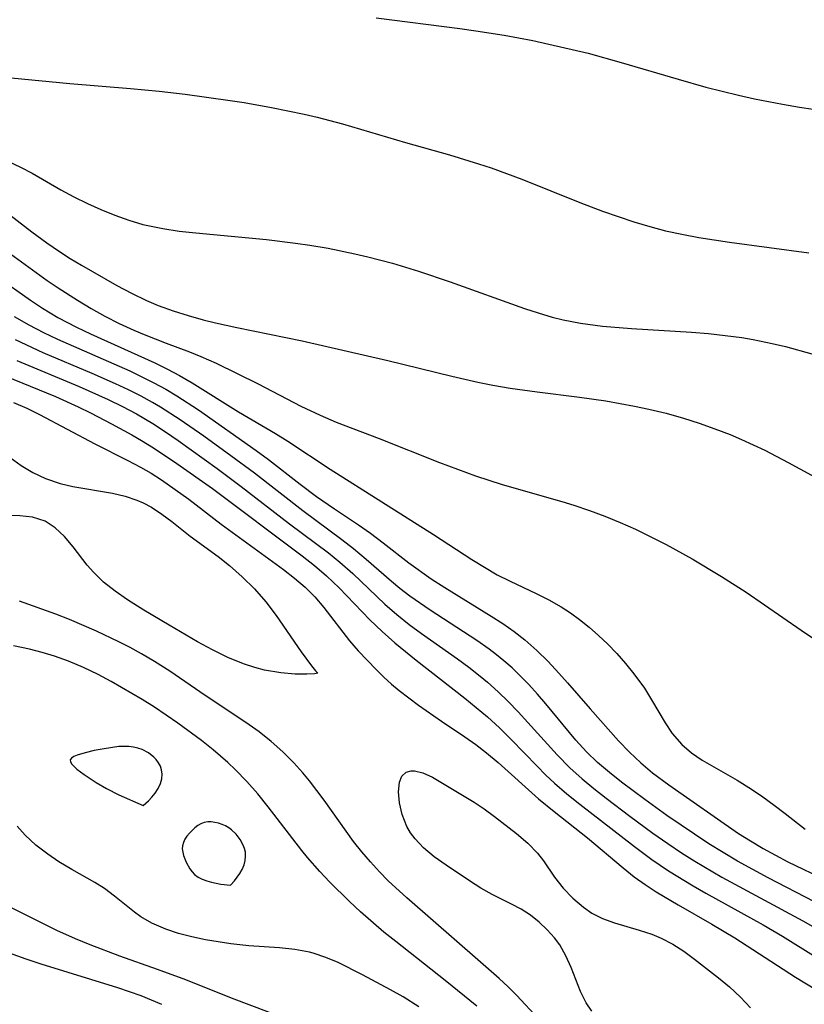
# Model space of a CAD drawing. Header units: metres. Extents: x 1073367 to 1082519, y 1569854 to 1574957.
# Tile 600 of 656: x 1078984 to 1079074, y 1573485 to 1573598. Entities that reach past the tile are written whole.
import ezdxf

# ---------------------------------------------------------------- set-up
doc = ezdxf.new("R2010")
doc.units = ezdxf.units.M
doc.layers.add('CGG_CurvaNivelLidar_v1', color=253, linetype='Continuous', lineweight=30)

msp = doc.modelspace()

# ---------------------------------------------------------------- linework, layer by layer
at = {"layer": 'CGG_CurvaNivelLidar_v1'}
for p, q in [((1079025.1946, 1573598.3972, 74.5), (1079034.7852, 1573597.1955, 74.5)), ((1079034.7852, 1573597.1955, 74.5), (1079036.6291, 1573596.9374, 74.5)), ((1079036.6291, 1573596.9374, 74.5), (1079039.8818, 1573596.4201, 74.5)), ((1079039.8818, 1573596.4201, 74.5), (1079043.1536, 1573595.8004, 74.5)), ((1079043.1536, 1573595.8004, 74.5), (1079045.0109, 1573595.4095, 74.5)), ((1079045.0109, 1573595.4095, 74.5), (1079049.5227, 1573594.3469, 74.5)), ((1079049.5227, 1573594.3469, 74.5), (1079053.2999, 1573593.3132, 74.5)), ((1079053.2999, 1573593.3132, 74.5), (1079059.8119, 1573591.3691, 74.5)), ((1078983.3751, 1573591.5339, 74), (1078990.0864, 1573590.8767, 74)), ((1079059.8119, 1573591.3691, 74.5), (1079062.9745, 1573590.4814, 74.5)), ((1078990.0864, 1573590.8767, 74), (1078997.0374, 1573590.3118, 74)), ((1078997.0374, 1573590.3118, 74), (1079000.3369, 1573589.9891, 74)), ((1079062.9745, 1573590.4814, 74.5), (1079066.723, 1573589.5408, 74.5)), ((1079000.3369, 1573589.9891, 74), (1079003.313, 1573589.649, 74)), ((1079003.313, 1573589.649, 74), (1079008.4839, 1573588.9554, 74)), ((1079066.723, 1573589.5408, 74.5), (1079068.5695, 1573589.136, 74.5)), ((1079068.5695, 1573589.136, 74.5), (1079071.7692, 1573588.5232, 74.5)), ((1079008.4839, 1573588.9554, 74), (1079010.0553, 1573588.7067, 74)), ((1079010.0553, 1573588.7067, 74), (1079013.1879, 1573588.1502, 74)), ((1079013.1879, 1573588.1502, 74), (1079016.9327, 1573587.3759, 74)), ((1079071.7692, 1573588.5232, 74.5), (1079073.7352, 1573588.1865, 74.5)), ((1079073.7352, 1573588.1865, 74.5), (1079080.3725, 1573587.1709, 74.5)), ((1079016.9327, 1573587.3759, 74), (1079018.4392, 1573587.0225, 74)), ((1079018.4392, 1573587.0225, 74), (1079021.3449, 1573586.2608, 74)), ((1079021.3449, 1573586.2608, 74), (1079028.5756, 1573584.1416, 74)), ((1079028.5756, 1573584.1416, 74), (1079033.6014, 1573582.7108, 74)), ((1079033.6014, 1573582.7108, 74), (1079036.9371, 1573581.694, 74)), ((1078983.045, 1573581.9301, 73.5), (1078984.4232, 1573581.2967, 73.5)), ((1078984.4232, 1573581.2967, 73.5), (1078985.7636, 1573580.6034, 73.5)), ((1079036.9371, 1573581.694, 74), (1079038.4006, 1573581.2009, 74)), ((1078985.7636, 1573580.6034, 73.5), (1078989.0482, 1573578.6905, 73.5)), ((1079038.4006, 1573581.2009, 74), (1079041.8961, 1573579.9116, 74)), ((1079041.8961, 1573579.9116, 74), (1079048.5416, 1573577.2603, 74)), ((1078989.0482, 1573578.6905, 73.5), (1078990.5546, 1573577.8885, 73.5)), ((1078990.5546, 1573577.8885, 73.5), (1078992.0996, 1573577.1391, 73.5)), ((1078992.0996, 1573577.1391, 73.5), (1078993.6521, 1573576.4427, 73.5)), ((1079048.5416, 1573577.2603, 74), (1079051.1437, 1573576.2651, 74)), ((1078983.1922, 1573575.8244, 73), (1078985.722, 1573573.8829, 73)), ((1078993.6521, 1573576.4427, 73.5), (1078995.2302, 1573575.7985, 73.5)), ((1078995.2302, 1573575.7985, 73.5), (1078996.8349, 1573575.223, 73.5)), ((1079051.1437, 1573576.2651, 74), (1079052.9346, 1573575.6287, 74)), ((1079052.9346, 1573575.6287, 74), (1079054.7379, 1573575.0352, 74)), ((1078996.8349, 1573575.223, 73.5), (1078998.469, 1573574.7372, 73.5)), ((1078998.469, 1573574.7372, 73.5), (1079000.7455, 1573574.2488, 73.5)), ((1079054.7379, 1573575.0352, 74), (1079056.555, 1573574.4927, 74)), ((1079056.555, 1573574.4927, 74), (1079058.3881, 1573574.0128, 74)), ((1078985.722, 1573573.8829, 73), (1078987.4495, 1573572.6028, 73)), ((1079000.7455, 1573574.2488, 73.5), (1079002.6251, 1573573.9685, 73.5)), ((1079002.6251, 1573573.9685, 73.5), (1079004.5258, 1573573.7543, 73.5)), ((1079004.5258, 1573573.7543, 73.5), (1079012.6295, 1573572.998, 73.5)), ((1079058.3881, 1573574.0128, 74), (1079060.4182, 1573573.5702, 74)), ((1079060.4182, 1573573.5702, 74), (1079062.1724, 1573573.2473, 74)), ((1078981.9674, 1573572.2891, 72.5), (1078987.493, 1573568.3155, 72.5)), ((1078987.4495, 1573572.6028, 73), (1078988.8848, 1573571.6125, 73)), ((1079012.6295, 1573572.998, 73.5), (1079015.9519, 1573572.5956, 73.5)), ((1079015.9519, 1573572.5956, 73.5), (1079017.6075, 1573572.3528, 73.5)), ((1079017.6075, 1573572.3528, 73.5), (1079019.6956, 1573571.9924, 73.5)), ((1079062.1724, 1573573.2473, 74), (1079065.7062, 1573572.7019, 74)), ((1079065.7062, 1573572.7019, 74), (1079074.8164, 1573571.4672, 74)), ((1078988.8848, 1573571.6125, 73), (1078990.1402, 1573570.8113, 73)), ((1079019.6956, 1573571.9924, 73.5), (1079022.7456, 1573571.3635, 73.5)), ((1079022.7456, 1573571.3635, 73.5), (1079024.2621, 1573571.0096, 73.5)), ((1078979.8871, 1573570.0718, 72), (1078985.5707, 1573566.0569, 72)), ((1078990.1402, 1573570.8113, 73), (1078991.4166, 1573570.0447, 73)), ((1078991.4166, 1573570.0447, 73), (1078995.4822, 1573567.7415, 73)), ((1079024.2621, 1573571.0096, 73.5), (1079027.0907, 1573570.2752, 73.5)), ((1079027.0907, 1573570.2752, 73.5), (1079030.0639, 1573569.3834, 73.5)), ((1079030.0639, 1573569.3834, 73.5), (1079033.6812, 1573568.1564, 73.5)), ((1078987.493, 1573568.3155, 72.5), (1078988.7488, 1573567.4586, 72.5)), ((1078995.4822, 1573567.7415, 73), (1078997.1643, 1573566.8356, 73)), ((1079033.6812, 1573568.1564, 73.5), (1079042.196, 1573565.0993, 73.5)), ((1078988.7488, 1573567.4586, 72.5), (1078990.9719, 1573566.0374, 72.5)), ((1078997.1643, 1573566.8356, 73), (1078998.8813, 1573566.0067, 73)), ((1078985.5707, 1573566.0569, 72), (1078986.9491, 1573565.1474, 72)), ((1078990.9719, 1573566.0374, 72.5), (1078992.5208, 1573565.0945, 72.5)), ((1078998.8813, 1573566.0067, 73), (1079000.231, 1573565.4479, 73)), ((1079000.231, 1573565.4479, 73), (1079001.9206, 1573564.8369, 73)), ((1078986.9491, 1573565.1474, 72), (1078988.7264, 1573564.0751, 72)), ((1078992.5208, 1573565.0945, 72.5), (1078994.0949, 1573564.2026, 72.5)), ((1079001.9206, 1573564.8369, 73), (1079003.6408, 1573564.2936, 73)), ((1079003.6408, 1573564.2936, 73), (1079005.385, 1573563.8116, 73)), ((1079042.196, 1573565.0993, 73.5), (1079043.7868, 1573564.5797, 73.5)), ((1079043.7868, 1573564.5797, 73.5), (1079045.3885, 1573564.111, 73.5)), ((1078983.7154, 1573564.16, 71.5), (1078985.3784, 1573563.2143, 71.5)), ((1078985.3784, 1573563.2143, 71.5), (1078987.078, 1573562.332, 71.5)), ((1078988.7264, 1573564.0751, 72), (1078990.8503, 1573562.9553, 72)), ((1078994.0949, 1573564.2026, 72.5), (1078995.7354, 1573563.3736, 72.5)), ((1078995.7354, 1573563.3736, 72.5), (1078997.4093, 1573562.6126, 72.5)), ((1079005.385, 1573563.8116, 73), (1079006.784, 1573563.4683, 73)), ((1079006.784, 1573563.4683, 73), (1079009.2232, 1573562.9223, 73)), ((1079045.3885, 1573564.111, 73.5), (1079046.6433, 1573563.7942, 73.5)), ((1079046.6433, 1573563.7942, 73.5), (1079048.634, 1573563.3927, 73.5)), ((1079048.634, 1573563.3927, 73.5), (1079051.1595, 1573563.0546, 73.5)), ((1078987.078, 1573562.332, 71.5), (1078988.6754, 1573561.5667, 71.5)), ((1078990.8503, 1573562.9553, 72), (1078992.4598, 1573562.1857, 72)), ((1078992.4598, 1573562.1857, 72), (1078999.8466, 1573558.8535, 72)), ((1078997.4093, 1573562.6126, 72.5), (1078998.5978, 1573562.1107, 72.5)), ((1078998.5978, 1573562.1107, 72.5), (1079001.1309, 1573561.1195, 72.5)), ((1079009.2232, 1573562.9223, 73), (1079016.73, 1573561.39, 73)), ((1079051.1595, 1573563.0546, 73.5), (1079054.4574, 1573562.7964, 73.5)), ((1079054.4574, 1573562.7964, 73.5), (1079061.3433, 1573562.3779, 73.5)), ((1079061.3433, 1573562.3779, 73.5), (1079063.2818, 1573562.2165, 73.5)), ((1079063.2818, 1573562.2165, 73.5), (1079065.2149, 1573562.0152, 73.5)), ((1078987.0424, 1573560.0257, 71), (1078983.872, 1573561.4918, 71)), ((1078988.6754, 1573561.5667, 71.5), (1078996.9546, 1573557.9299, 71.5)), ((1079001.1309, 1573561.1195, 72.5), (1079003.7949, 1573560.1262, 72.5)), ((1079016.73, 1573561.39, 73), (1079026.557, 1573559.1374, 73)), ((1079065.2149, 1573562.0152, 73.5), (1079067.1392, 1573561.7576, 73.5)), ((1079067.1392, 1573561.7576, 73.5), (1079068.422, 1573561.5442, 73.5)), ((1079068.422, 1573561.5442, 73.5), (1079070.6147, 1573561.097, 73.5)), ((1079070.6147, 1573561.097, 73.5), (1079072.1302, 1573560.7365, 73.5)), ((1078992.6433, 1573557.6376, 71), (1078987.0424, 1573560.0257, 71)), ((1079003.7949, 1573560.1262, 72.5), (1079005.11, 1573559.598, 72.5)), ((1079072.1302, 1573560.7365, 73.5), (1079075.1365, 1573559.9036, 73.5)), ((1078983.9915, 1573559.1423, 70.5), (1078991.1479, 1573556.1314, 70.5)), ((1078999.8466, 1573558.8535, 72), (1079001.2741, 1573558.1514, 72)), ((1079005.11, 1573559.598, 72.5), (1079006.8495, 1573558.8166, 72.5)), ((1079006.8495, 1573558.8166, 72.5), (1079011.67, 1573556.4575, 72.5)), ((1079026.557, 1573559.1374, 73), (1079033.8874, 1573557.3449, 73)), ((1078981.1084, 1573558.007, 70), (1078988.4382, 1573554.9852, 70)), ((1078995.3103, 1573556.4612, 71), (1078992.6433, 1573557.6376, 71)), ((1078996.9546, 1573557.9299, 71.5), (1078999.7343, 1573556.5809, 71.5)), ((1079001.2741, 1573558.1514, 72), (1079002.6758, 1573557.4067, 72)), ((1078996.7957, 1573555.7635, 71), (1078995.3103, 1573556.4612, 71)), ((1078999.7343, 1573556.5809, 71.5), (1079001.1089, 1573555.8314, 71.5)), ((1079002.6758, 1573557.4067, 72), (1079004.1183, 1573556.5673, 72)), ((1079004.1183, 1573556.5673, 72), (1079009.4135, 1573553.2586, 72)), ((1079011.67, 1573556.4575, 72.5), (1079016.5853, 1573553.8936, 72.5)), ((1079033.8874, 1573557.3449, 73), (1079036.8687, 1573556.6603, 73)), ((1079036.8687, 1573556.6603, 73), (1079038.5872, 1573556.3112, 73)), ((1078991.1479, 1573556.1314, 70.5), (1078994.4882, 1573554.6467, 70.5)), ((1078998.2588, 1573555.0284, 71), (1078996.7957, 1573555.7635, 71)), ((1079001.1089, 1573555.8314, 71.5), (1079002.3655, 1573555.0777, 71.5)), ((1079038.5872, 1573556.3112, 73), (1079040.558, 1573555.9692, 73)), ((1079040.558, 1573555.9692, 73), (1079043.6494, 1573555.5441, 73)), ((1079043.6494, 1573555.5441, 73), (1079048.5103, 1573554.9425, 73)), ((1078983.6323, 1573554.3332, 69.5), (1078985.1387, 1573553.652, 69.5)), ((1078988.4382, 1573554.9852, 70), (1078991.0264, 1573553.8301, 70)), ((1078994.4882, 1573554.6467, 70.5), (1078996.1271, 1573553.8498, 70.5)), ((1078999.5704, 1573554.3122, 71), (1078998.2588, 1573555.0284, 71)), ((1079000.4741, 1573553.7782, 71), (1078999.5704, 1573554.3122, 71)), ((1079002.3655, 1573555.0777, 71.5), (1079004.8176, 1573553.463, 71.5)), ((1079048.5103, 1573554.9425, 73), (1079051.549, 1573554.4981, 73)), ((1079051.549, 1573554.4981, 73), (1079054.82, 1573553.9106, 73)), ((1078985.1387, 1573553.652, 69.5), (1078986.6171, 1573552.9301, 69.5)), ((1078991.0264, 1573553.8301, 70), (1078992.4622, 1573553.1338, 70)), ((1078992.4622, 1573553.1338, 70), (1078994.8651, 1573551.8651, 70)), ((1078996.1271, 1573553.8498, 70.5), (1078997.7344, 1573552.9979, 70.5)), ((1078997.7344, 1573552.9979, 70.5), (1078999.585, 1573551.902, 70.5)), ((1079002.7354, 1573552.3234, 71), (1079000.4741, 1573553.7782, 71)), ((1079004.8176, 1573553.463, 71.5), (1079011.4523, 1573548.8239, 71.5)), ((1079009.4135, 1573553.2586, 72), (1079013.6687, 1573550.76, 72)), ((1079016.5853, 1573553.8936, 72.5), (1079018.7795, 1573552.8472, 72.5)), ((1079054.82, 1573553.9106, 73), (1079056.4439, 1573553.5668, 73)), ((1079056.4439, 1573553.5668, 73), (1079058.4308, 1573553.0842, 73)), ((1079058.4308, 1573553.0842, 73), (1079060.4374, 1573552.5162, 73)), ((1078986.6171, 1573552.9301, 69.5), (1078992.9563, 1573549.5732, 69.5)), ((1078994.8651, 1573551.8651, 70), (1078997.1767, 1573550.5914, 70)), ((1078999.585, 1573551.902, 70.5), (1079001.0557, 1573550.9506, 70.5)), ((1079005.4354, 1573550.4509, 71), (1079002.7354, 1573552.3234, 71)), ((1079018.7795, 1573552.8472, 72.5), (1079020.6027, 1573552.0689, 72.5)), ((1079020.6027, 1573552.0689, 72.5), (1079025.5422, 1573550.1966, 72.5)), ((1079060.4374, 1573552.5162, 73), (1079062.2364, 1573551.9424, 73)), ((1079062.2364, 1573551.9424, 73), (1079064.0177, 1573551.3152, 73)), ((1079001.0557, 1573550.9506, 70.5), (1079002.5054, 1573549.9618, 70.5)), ((1079013.6687, 1573550.76, 72), (1079015.0628, 1573549.8979, 72)), ((1079064.0177, 1573551.3152, 73), (1079065.7791, 1573550.6327, 73)), ((1078997.1767, 1573550.5914, 70), (1078998.2909, 1573549.9545, 70)), ((1078998.2909, 1573549.9545, 70), (1078999.6679, 1573549.1146, 70)), ((1079002.5054, 1573549.9618, 70.5), (1079006.9893, 1573546.7381, 70.5)), ((1079008.5467, 1573548.2207, 71), (1079005.4354, 1573550.4509, 71)), ((1079015.0628, 1573549.8979, 72), (1079019.9365, 1573546.6596, 72)), ((1079025.5422, 1573550.1966, 72.5), (1079032.4478, 1573547.4425, 72.5)), ((1079065.7791, 1573550.6327, 73), (1079067.0868, 1573550.0813, 73)), ((1079067.0868, 1573550.0813, 73), (1079069.744, 1573548.8416, 73)), ((1078992.9563, 1573549.5732, 69.5), (1078996.7442, 1573547.6747, 69.5)), ((1078999.6679, 1573549.1146, 70), (1079002.3706, 1573547.3293, 70)), ((1079011.4523, 1573548.8239, 71.5), (1079012.8511, 1573547.7952, 71.5)), ((1079069.744, 1573548.8416, 73), (1079072.4379, 1573547.4549, 73)), ((1078983.2449, 1573548.0291, 69), (1078984.491, 1573547.0999, 69)), ((1078996.7442, 1573547.6747, 69.5), (1078998.1764, 1573546.9121, 69.5)), ((1079011.2609, 1573546.2137, 71), (1079008.5467, 1573548.2207, 71)), ((1079012.8511, 1573547.7952, 71.5), (1079016.5069, 1573544.9394, 71.5)), ((1079032.4478, 1573547.4425, 72.5), (1079036.5955, 1573545.8901, 72.5)), ((1079072.4379, 1573547.4549, 73), (1079077.1427, 1573544.8676, 73)), ((1078984.491, 1573547.0999, 69), (1078985.8429, 1573546.2932, 69)), ((1078985.8429, 1573546.2932, 69), (1078987.279, 1573545.6142, 69)), ((1078998.1764, 1573546.9121, 69.5), (1078999.3939, 1573546.1988, 69.5)), ((1079002.3706, 1573547.3293, 70), (1079006.4259, 1573544.4592, 70)), ((1079006.9893, 1573546.7381, 70.5), (1079009.7168, 1573544.6971, 70.5)), ((1079016.7791, 1573541.888, 71), (1079011.2609, 1573546.2137, 71)), ((1079019.9365, 1573546.6596, 72), (1079031.7682, 1573539.1999, 72)), ((1078987.279, 1573545.6142, 69), (1078988.9613, 1573545.0237, 69)), ((1078999.3939, 1573546.1988, 69.5), (1079000.5869, 1573545.4426, 69.5)), ((1079000.5869, 1573545.4426, 69.5), (1079002.1714, 1573544.3615, 69.5)), ((1079036.5955, 1573545.8901, 72.5), (1079039.6531, 1573544.9019, 72.5)), ((1078988.9613, 1573545.0237, 69), (1078990.4382, 1573544.6705, 69)), ((1078990.4382, 1573544.6705, 69), (1078994.9633, 1573543.9163, 69)), ((1079002.1714, 1573544.3615, 69.5), (1079003.7137, 1573543.2257, 69.5)), ((1079006.4259, 1573544.4592, 70), (1079016.708, 1573536.7309, 70)), ((1079009.7168, 1573544.6971, 70.5), (1079015.2815, 1573540.401, 70.5)), ((1079016.5069, 1573544.9394, 71.5), (1079018.3573, 1573543.5441, 71.5)), ((1079039.6531, 1573544.9019, 72.5), (1079046.486, 1573542.9824, 72.5)), ((1078994.9633, 1573543.9163, 69), (1078996.4379, 1573543.5719, 69)), ((1078996.4379, 1573543.5719, 69), (1078997.777, 1573543.1169, 69)), ((1078997.777, 1573543.1169, 69), (1078998.4946, 1573542.8002, 69)), ((1079003.7137, 1573543.2257, 69.5), (1079007.4175, 1573540.369, 69.5)), ((1079018.3573, 1573543.5441, 71.5), (1079020.4244, 1573542.1127, 71.5)), ((1079046.486, 1573542.9824, 72.5), (1079047.8597, 1573542.5579, 72.5)), ((1078998.4946, 1573542.8002, 69), (1078999.4335, 1573542.3022, 69)), ((1078999.4335, 1573542.3022, 69), (1079000.6302, 1573541.5288, 69)), ((1079021.2716, 1573538.5601, 71), (1079016.7791, 1573541.888, 71)), ((1079020.4244, 1573542.1127, 71.5), (1079023.1846, 1573540.2907, 71.5)), ((1079047.8597, 1573542.5579, 72.5), (1079049.663, 1573541.9406, 72.5)), ((1079049.663, 1573541.9406, 72.5), (1079051.4324, 1573541.2712, 72.5)), ((1078984.3543, 1573541.3409, 69), (1078979.7812, 1573541.412, 69)), ((1078985.8236, 1573541.1662, 69), (1078984.3543, 1573541.3409, 69)), ((1078987.2462, 1573540.7171, 69), (1078985.8236, 1573541.1662, 69)), ((1078988.4206, 1573539.9621, 69), (1078987.2462, 1573540.7171, 69)), ((1079000.6302, 1573541.5288, 69), (1079001.778, 1573540.6716, 69)), ((1079001.778, 1573540.6716, 69), (1079003.8762, 1573538.999, 69)), ((1079051.4324, 1573541.2712, 72.5), (1079053.183, 1573540.5511, 72.5)), ((1078989.4714, 1573538.9558, 69), (1078988.4206, 1573539.9621, 69)), ((1079007.4175, 1573540.369, 69.5), (1079014.5769, 1573535.1851, 69.5)), ((1079015.2815, 1573540.401, 70.5), (1079019.7306, 1573537.0694, 70.5)), ((1079023.1846, 1573540.2907, 71.5), (1079024.536, 1573539.3499, 71.5)), ((1079053.183, 1573540.5511, 72.5), (1079054.9138, 1573539.7815, 72.5)), ((1079054.9138, 1573539.7815, 72.5), (1079056.6994, 1573538.9248, 72.5)), ((1078990.4509, 1573537.7886, 69), (1078989.4714, 1573538.9558, 69)), ((1079003.8762, 1573538.999, 69), (1079007.0815, 1573536.658, 69)), ((1079022.5968, 1573537.525, 71), (1079021.2716, 1573538.5601, 71)), ((1079024.536, 1573539.3499, 71.5), (1079026.0211, 1573538.2254, 71.5)), ((1079031.7682, 1573539.1999, 72), (1079036.1662, 1573536.3294, 72)), ((1079056.6994, 1573538.9248, 72.5), (1079058.4649, 1573538.0235, 72.5)), ((1078992.0719, 1573535.6851, 69), (1078990.4509, 1573537.7886, 69)), ((1079024.0702, 1573536.2995, 71), (1079022.5968, 1573537.525, 71)), ((1079026.0211, 1573538.2254, 71.5), (1079028.9588, 1573535.9208, 71.5)), ((1079058.4649, 1573538.0235, 72.5), (1079061.4427, 1573536.3961, 72.5)), ((1079007.0815, 1573536.658, 69), (1079008.3912, 1573535.6258, 69)), ((1079016.708, 1573536.7309, 70), (1079018.1338, 1573535.6128, 70)), ((1079019.7306, 1573537.0694, 70.5), (1079021.0546, 1573535.9935, 70.5)), ((1079026.9676, 1573533.806, 71), (1079024.0702, 1573536.2995, 71)), ((1079036.1662, 1573536.3294, 72), (1079037.6082, 1573535.4211, 72)), ((1079061.4427, 1573536.3961, 72.5), (1079064.806, 1573534.3843, 72.5)), ((1078992.785, 1573534.8538, 69), (1078992.0719, 1573535.6851, 69)), ((1079008.3912, 1573535.6258, 69), (1079009.8412, 1573534.3486, 69)), ((1079014.5769, 1573535.1851, 69.5), (1079015.8513, 1573534.1957, 69.5)), ((1079018.1338, 1573535.6128, 70), (1079019.4946, 1573534.4592, 70)), ((1079021.0546, 1573535.9935, 70.5), (1079022.5109, 1573534.7064, 70.5)), ((1079028.9588, 1573535.9208, 71.5), (1079031.5201, 1573534.092, 71.5)), ((1079037.6082, 1573535.4211, 72), (1079039.0761, 1573534.5762, 72)), ((1078993.9556, 1573533.7302, 69), (1078992.785, 1573534.8538, 69)), ((1079009.8412, 1573534.3486, 69), (1079011.2413, 1573532.9686, 69)), ((1079015.8513, 1573534.1957, 69.5), (1079017.0592, 1573533.1486, 69.5)), ((1079019.4946, 1573534.4592, 70), (1079020.2437, 1573533.7698, 70)), ((1079022.5109, 1573534.7064, 70.5), (1079026.2115, 1573531.1955, 70.5)), ((1079027.9339, 1573533.0066, 71), (1079026.9676, 1573533.806, 71)), ((1079031.5201, 1573534.092, 71.5), (1079033.0612, 1573533.0945, 71.5)), ((1079039.0761, 1573534.5762, 72), (1079040.5545, 1573533.8256, 72)), ((1079040.5545, 1573533.8256, 72), (1079043.5443, 1573532.4304, 72)), ((1079064.806, 1573534.3843, 72.5), (1079067.6012, 1573532.5701, 72.5)), ((1078995.2657, 1573532.689, 69), (1078993.9556, 1573533.7302, 69)), ((1078996.6775, 1573531.7066, 69), (1078995.2657, 1573532.689, 69)), ((1079011.2413, 1573532.9686, 69), (1079012.5627, 1573531.4736, 69)), ((1079017.0592, 1573533.1486, 69.5), (1079018.1628, 1573532.0298, 69.5)), ((1079020.2437, 1573533.7698, 70), (1079020.9729, 1573533.0603, 70)), ((1079020.9729, 1573533.0603, 70), (1079024.4872, 1573529.4081, 70)), ((1079029.0663, 1573532.1301, 71), (1079027.9339, 1573533.0066, 71)), ((1079033.0612, 1573533.0945, 71.5), (1079038.3746, 1573529.8374, 71.5)), ((1078998.5683, 1573530.5117, 69), (1078996.6775, 1573531.7066, 69)), ((1079018.1628, 1573532.0298, 69.5), (1079019.1982, 1573530.8059, 69.5)), ((1079031.4015, 1573530.5066, 71), (1079029.0663, 1573532.1301, 71)), ((1079043.5443, 1573532.4304, 72), (1079045.0099, 1573531.7027, 72)), ((1079045.0099, 1573531.7027, 72), (1079046.4234, 1573530.8972, 72)), ((1079067.6012, 1573532.5701, 72.5), (1079073.9105, 1573528.2217, 72.5)), ((1078988.4804, 1573530.0364, 69.5), (1078984.3161, 1573531.5366, 69.5)), ((1079001.4618, 1573528.7771, 69), (1078998.5683, 1573530.5117, 69)), ((1079012.5627, 1573531.4736, 69), (1079013.7465, 1573529.9101, 69)), ((1079019.1982, 1573530.8059, 69.5), (1079022.1454, 1573526.9849, 69.5)), ((1079026.2115, 1573531.1955, 70.5), (1079027.5712, 1573530.0058, 70.5)), ((1079036.7603, 1573527.0241, 71), (1079031.4015, 1573530.5066, 71)), ((1079046.4234, 1573530.8972, 72), (1079047.4799, 1573530.1902, 72)), ((1078990.0458, 1573529.4233, 69.5), (1078988.4804, 1573530.0364, 69.5)), ((1078993.1384, 1573528.1021, 69.5), (1078990.0458, 1573529.4233, 69.5)), ((1079013.7465, 1573529.9101, 69), (1079016.5956, 1573525.75, 69)), ((1079024.4872, 1573529.4081, 70), (1079025.8826, 1573528.0655, 70)), ((1079027.5712, 1573530.0058, 70.5), (1079028.9825, 1573528.8725, 70.5)), ((1079038.3746, 1573529.8374, 71.5), (1079039.7055, 1573528.9695, 71.5)), ((1079047.4799, 1573530.1902, 72), (1079048.504, 1573529.4283, 72)), ((1079048.504, 1573529.4283, 72), (1079049.6067, 1573528.547, 72)), ((1079004.7083, 1573526.894, 69), (1079001.4618, 1573528.7771, 69)), ((1079028.9825, 1573528.8725, 70.5), (1079030.3935, 1573527.8266, 70.5)), ((1079039.7055, 1573528.9695, 71.5), (1079041.0027, 1573528.0617, 71.5)), ((1079049.6067, 1573528.547, 72), (1079050.6812, 1573527.6236, 72)), ((1079073.9105, 1573528.2217, 72.5), (1079077.0466, 1573526.1085, 72.5)), ((1078995.6963, 1573526.8906, 69.5), (1078993.1384, 1573528.1021, 69.5)), ((1079025.8826, 1573528.0655, 70), (1079027.3315, 1573526.772, 70)), ((1079030.3935, 1573527.8266, 70.5), (1079034.5071, 1573524.9287, 70.5)), ((1079038.1418, 1573526.0485, 71), (1079036.7603, 1573527.0241, 71)), ((1079041.0027, 1573528.0617, 71.5), (1079042.2517, 1573527.0955, 71.5)), ((1079042.2517, 1573527.0955, 71.5), (1079043.6144, 1573525.8955, 71.5)), ((1079050.6812, 1573527.6236, 72), (1079051.7179, 1573526.6556, 72)), ((1078985.4598, 1573526.0284, 70), (1078983.6409, 1573526.4142, 70)), ((1078986.8984, 1573525.6623, 70), (1078985.4598, 1573526.0284, 70)), ((1078997.0149, 1573526.2163, 69.5), (1078995.6963, 1573526.8906, 69.5)), ((1078998.3132, 1573525.511, 69.5), (1078997.0149, 1573526.2163, 69.5)), ((1079006.423, 1573525.9596, 69), (1079004.7083, 1573526.894, 69)), ((1079008.1999, 1573525.09, 69), (1079006.423, 1573525.9596, 69)), ((1079022.1454, 1573526.9849, 69.5), (1079023.1346, 1573525.8399, 69.5)), ((1079027.3315, 1573526.772, 70), (1079029.7707, 1573524.7772, 70)), ((1079039.0077, 1573525.3947, 71), (1079038.1418, 1573526.0485, 71)), ((1079043.6144, 1573525.8955, 71.5), (1079044.9117, 1573524.6179, 71.5)), ((1079051.7179, 1573526.6556, 72), (1079052.7878, 1573525.5555, 72)), ((1078988.3186, 1573525.2368, 70), (1078986.8984, 1573525.6623, 70)), ((1078989.9297, 1573524.6657, 70), (1078988.3186, 1573525.2368, 70)), ((1078999.796, 1573524.6399, 69.5), (1078998.3132, 1573525.511, 69.5)), ((1079010.0065, 1573524.3487, 69), (1079008.1999, 1573525.09, 69)), ((1079016.5956, 1573525.75, 69), (1079017.799, 1573524.1315, 69)), ((1079023.1346, 1573525.8399, 69.5), (1079025.2214, 1573523.6578, 69.5)), ((1079029.7707, 1573524.7772, 70), (1079035.3606, 1573520.423, 70)), ((1079034.5071, 1573524.9287, 70.5), (1079035.8255, 1573523.9611, 70.5)), ((1079039.8495, 1573524.713, 71), (1079039.0077, 1573525.3947, 71)), ((1079052.7878, 1573525.5555, 72), (1079053.8012, 1573524.4099, 72)), ((1078991.6567, 1573523.9487, 70), (1078989.9297, 1573524.6657, 70)), ((1078993.3423, 1573523.1434, 70), (1078991.6567, 1573523.9487, 70)), ((1079001.5465, 1573523.5034, 69.5), (1078999.796, 1573524.6399, 69.5)), ((1079011.2996, 1573523.9264, 69), (1079010.0065, 1573524.3487, 69)), ((1079012.3895, 1573523.6463, 69), (1079011.2996, 1573523.9264, 69)), ((1079014.2605, 1573523.3195, 69), (1079012.3895, 1573523.6463, 69)), ((1079017.799, 1573524.1315, 69), (1079018.2493, 1573523.5629, 69)), ((1079025.2214, 1573523.6578, 69.5), (1079026.0708, 1573522.8249, 69.5)), ((1079035.8255, 1573523.9611, 70.5), (1079037.1141, 1573522.957, 70.5)), ((1079040.7835, 1573523.8879, 71), (1079039.8495, 1573524.713, 71)), ((1079041.6844, 1573523.0246, 71), (1079040.7835, 1573523.8879, 71)), ((1079044.9117, 1573524.6179, 71.5), (1079046.1605, 1573523.2856, 71.5)), ((1079053.8012, 1573524.4099, 72), (1079054.7558, 1573523.228, 72)), ((1078994.8416, 1573522.3409, 70), (1078993.3423, 1573523.1434, 70)), ((1079005.5812, 1573520.7323, 69.5), (1079001.5465, 1573523.5034, 69.5)), ((1079015.9107, 1573523.176, 69), (1079014.2605, 1573523.3195, 69)), ((1079017.2355, 1573523.1587, 69), (1079015.9107, 1573523.176, 69)), ((1079018.1314, 1573523.214, 69), (1079017.2355, 1573523.1587, 69)), ((1079018.5, 1573523.3047, 69), (1079018.1314, 1573523.214, 69)), ((1079018.2493, 1573523.5629, 69), (1079018.5, 1573523.3047, 69)), ((1079026.0708, 1573522.8249, 69.5), (1079026.9473, 1573522.0245, 69.5)), ((1079037.1141, 1573522.957, 70.5), (1079037.9668, 1573522.2461, 70.5)), ((1079042.71, 1573521.9689, 71), (1079041.6844, 1573523.0246, 71)), ((1079046.1605, 1573523.2856, 71.5), (1079047.1398, 1573522.1856, 71.5)), ((1079054.7558, 1573523.228, 72), (1079055.9572, 1573521.5524, 72)), ((1078998.3932, 1573520.2831, 70), (1078994.8416, 1573522.3409, 70)), ((1079026.9473, 1573522.0245, 69.5), (1079027.8375, 1573521.2915, 69.5)), ((1079037.9668, 1573522.2461, 70.5), (1079039.1778, 1573521.1574, 70.5)), ((1079043.7019, 1573520.8786, 71), (1079042.71, 1573521.9689, 71)), ((1079047.1398, 1573522.1856, 71.5), (1079049.7199, 1573519.2028, 71.5)), ((1079055.9572, 1573521.5524, 72), (1079056.7758, 1573520.2302, 72)), ((1078999.7748, 1573519.4048, 70), (1078998.3932, 1573520.2831, 70)), ((1079010.2571, 1573517.6207, 69.5), (1079005.5812, 1573520.7323, 69.5)), ((1079027.8375, 1573521.2915, 69.5), (1079030.05, 1573519.6351, 69.5)), ((1079035.3606, 1573520.423, 70), (1079036.6736, 1573519.3689, 70)), ((1079039.1778, 1573521.1574, 70.5), (1079040.3472, 1573520.0219, 70.5)), ((1079044.6631, 1573519.7603, 71), (1079043.7019, 1573520.8786, 71)), ((1079002.4841, 1573517.544, 70), (1078999.7748, 1573519.4048, 70)), ((1079030.05, 1573519.6351, 69.5), (1079032.7106, 1573517.7748, 69.5)), ((1079036.6736, 1573519.3689, 70), (1079037.9576, 1573518.2853, 70)), ((1079040.3472, 1573520.0219, 70.5), (1079041.482, 1573518.8497, 70.5)), ((1079048.0963, 1573515.5886, 71), (1079044.6631, 1573519.7603, 71)), ((1079049.7199, 1573519.2028, 71.5), (1079052.9703, 1573515.5345, 71.5)), ((1079056.7758, 1573520.2302, 72), (1079058.3147, 1573517.61, 72)), ((1079037.9576, 1573518.2853, 70), (1079039.3406, 1573517.0167, 70)), ((1079041.482, 1573518.8497, 70.5), (1079042.5874, 1573517.6493, 70.5)), ((1079005.193, 1573515.551, 70), (1079002.4841, 1573517.544, 70)), ((1079011.7775, 1573516.5526, 69.5), (1079010.2571, 1573517.6207, 69.5)), ((1079032.7106, 1573517.7748, 69.5), (1079035.3696, 1573515.9895, 69.5)), ((1079039.3406, 1573517.0167, 70), (1079040.6745, 1573515.6967, 70)), ((1079042.5874, 1573517.6493, 70.5), (1079045.9408, 1573513.9071, 70.5)), ((1079058.3147, 1573517.61, 72), (1079059.1363, 1573516.3881, 72)), ((1079013.1656, 1573515.4525, 69.5), (1079011.7775, 1573516.5526, 69.5)), ((1079035.3696, 1573515.9895, 69.5), (1079036.6278, 1573515.1023, 69.5)), ((1079059.1363, 1573516.3881, 72), (1079060.2462, 1573515.0968, 72)), ((1078994.0089, 1573514.6288, 70.5), (1078992.8901, 1573514.4076, 70.5)), ((1078995.7161, 1573514.8641, 70.5), (1078994.0089, 1573514.6288, 70.5)), ((1078996.2802, 1573514.8929, 70.5), (1078995.7161, 1573514.8641, 70.5)), ((1078996.8367, 1573514.8791, 70.5), (1078996.2802, 1573514.8929, 70.5)), ((1078997.3667, 1573514.813, 70.5), (1078996.8367, 1573514.8791, 70.5)), ((1078997.8811, 1573514.6945, 70.5), (1078997.3667, 1573514.813, 70.5)), ((1078998.3735, 1573514.5229, 70.5), (1078997.8811, 1573514.6945, 70.5)), ((1079006.5085, 1573514.5086, 70), (1079005.193, 1573515.551, 70)), ((1079014.489, 1573514.2711, 69.5), (1079013.1656, 1573515.4525, 69.5)), ((1079036.6278, 1573515.1023, 69.5), (1079037.8541, 1573514.1722, 69.5)), ((1079040.6745, 1573515.6967, 70), (1079043.6429, 1573512.6115, 70)), ((1079049.3107, 1573514.2713, 71), (1079048.0963, 1573515.5886, 71)), ((1079052.9703, 1573515.5345, 71.5), (1079054.2289, 1573514.2159, 71.5)), ((1079060.2462, 1573515.0968, 72), (1079061.3566, 1573514.1585, 72)), ((1078990.2735, 1573513.5403, 70.5), (1078990.1347, 1573513.338, 70.5)), ((1078990.5449, 1573513.7174, 70.5), (1078990.2735, 1573513.5403, 70.5)), ((1078990.9123, 1573513.8763, 70.5), (1078990.5449, 1573513.7174, 70.5)), ((1078991.8324, 1573514.1578, 70.5), (1078990.9123, 1573513.8763, 70.5)), ((1078992.8901, 1573514.4076, 70.5), (1078991.8324, 1573514.1578, 70.5)), ((1078999.0962, 1573514.1403, 70.5), (1078998.3735, 1573514.5229, 70.5)), ((1078999.7247, 1573513.6546, 70.5), (1078999.0962, 1573514.1403, 70.5)), ((1078999.9947, 1573513.3725, 70.5), (1078999.7247, 1573513.6546, 70.5)), ((1079008.2114, 1573513.0308, 70), (1079006.5085, 1573514.5086, 70)), ((1079015.745, 1573513.0137, 69.5), (1079014.489, 1573514.2711, 69.5)), ((1079037.8541, 1573514.1722, 69.5), (1079039.195, 1573513.0524, 69.5)), ((1079045.9408, 1573513.9071, 70.5), (1079047.4084, 1573512.4334, 70.5)), ((1079050.5906, 1573513.0524, 71), (1079049.3107, 1573514.2713, 71)), ((1079054.2289, 1573514.2159, 71.5), (1079055.5293, 1573513.013, 71.5)), ((1079061.3566, 1573514.1585, 72), (1079062.5858, 1573513.3318, 72)), ((1078990.1347, 1573513.338, 70.5), (1078990.1588, 1573513.106, 70.5)), ((1078990.1588, 1573513.106, 70.5), (1078990.3172, 1573512.8486, 70.5)), ((1078990.3172, 1573512.8486, 70.5), (1078990.5752, 1573512.5727, 70.5)), ((1078990.5752, 1573512.5727, 70.5), (1078990.9063, 1573512.2836, 70.5)), ((1079000.256, 1573513.0173, 70.5), (1078999.9947, 1573513.3725, 70.5)), ((1079000.4682, 1573512.6327, 70.5), (1079000.256, 1573513.0173, 70.5)), ((1079000.6116, 1573512.1898, 70.5), (1079000.4682, 1573512.6327, 70.5)), ((1079009.0581, 1573512.2187, 70), (1079008.2114, 1573513.0308, 70)), ((1079016.7846, 1573511.8545, 69.5), (1079015.745, 1573513.0137, 69.5)), ((1079039.195, 1573513.0524, 69.5), (1079043.8048, 1573508.8983, 69.5)), ((1079043.6429, 1573512.6115, 70), (1079044.6271, 1573511.6355, 70)), ((1079047.4084, 1573512.4334, 70.5), (1079048.8207, 1573511.1687, 70.5)), ((1079051.9391, 1573511.8986, 71), (1079050.5906, 1573513.0524, 71)), ((1079055.5293, 1573513.013, 71.5), (1079056.8959, 1573511.8756, 71.5)), ((1079062.5858, 1573513.3318, 72), (1079066.6036, 1573511.0311, 72)), ((1078990.9063, 1573512.2836, 70.5), (1078991.7128, 1573511.6813, 70.5)), ((1078991.7128, 1573511.6813, 70.5), (1078993.1162, 1573510.7582, 70.5)), ((1079000.6692, 1573511.6915, 70.5), (1079000.6116, 1573512.1898, 70.5)), ((1079000.6321, 1573511.1631, 70.5), (1079000.6692, 1573511.6915, 70.5)), ((1079010.3702, 1573510.8541, 70), (1079009.0581, 1573512.2187, 70)), ((1079017.5513, 1573510.9278, 69.5), (1079016.7846, 1573511.8545, 69.5)), ((1079027.8837, 1573510.7834, 69), (1079028.1583, 1573511.4709, 69)), ((1079028.1583, 1573511.4709, 69), (1079028.6303, 1573511.9242, 69)), ((1079028.6303, 1573511.9242, 69), (1079029.2114, 1573512.0938, 69)), ((1079029.2114, 1573512.0938, 69), (1079029.5977, 1573512.0932, 69)), ((1079029.5977, 1573512.0932, 69), (1079030.5398, 1573511.8767, 69)), ((1079030.5398, 1573511.8767, 69), (1079031.6527, 1573511.366, 69)), ((1079031.6527, 1573511.366, 69), (1079036.4217, 1573508.4819, 69)), ((1079044.6271, 1573511.6355, 70), (1079045.6392, 1573510.6896, 70)), ((1079053.3358, 1573510.7893, 71), (1079051.9391, 1573511.8986, 71)), ((1079056.8959, 1573511.8756, 71.5), (1079058.7358, 1573510.4776, 71.5)), ((1078993.1162, 1573510.7582, 70.5), (1078994.3038, 1573510.0717, 70.5)), ((1079000.2251, 1573510.0618, 70.5), (1079000.4929, 1573510.6293, 70.5)), ((1079000.4929, 1573510.6293, 70.5), (1079000.6321, 1573511.1631, 70.5)), ((1079011.6262, 1573509.4357, 70), (1079010.3702, 1573510.8541, 70)), ((1079019.2289, 1573508.7324, 69.5), (1079017.5513, 1573510.9278, 69.5)), ((1079027.7628, 1573509.6916, 69), (1079027.8837, 1573510.7834, 69)), ((1079045.6392, 1573510.6896, 70), (1079047.0768, 1573509.4562, 70)), ((1079048.8207, 1573511.1687, 70.5), (1079050.1705, 1573510.0508, 70.5)), ((1079056.01, 1573508.7852, 71), (1079053.3358, 1573510.7893, 71)), ((1079058.7358, 1573510.4776, 71.5), (1079066.755, 1573504.9196, 71.5)), ((1079066.6036, 1573511.0311, 72), (1079068.2359, 1573509.9931, 72)), ((1078994.3038, 1573510.0717, 70.5), (1078995.7132, 1573509.3551, 70.5)), ((1078995.7132, 1573509.3551, 70.5), (1078998.5, 1573508.1274, 70.5)), ((1078999.1181, 1573508.6683, 70.5), (1078999.4921, 1573509.0635, 70.5)), ((1078999.4921, 1573509.0635, 70.5), (1078999.876, 1573509.534, 70.5)), ((1078999.876, 1573509.534, 70.5), (1079000.2251, 1573510.0618, 70.5)), ((1079012.833, 1573507.9759, 70), (1079011.6262, 1573509.4357, 70)), ((1079027.858, 1573508.4265, 69), (1079027.7628, 1573509.6916, 69)), ((1079047.0768, 1573509.4562, 70), (1079048.5587, 1573508.2695, 70)), ((1079050.1705, 1573510.0508, 70.5), (1079051.5515, 1573508.9613, 70.5)), ((1079068.2359, 1573509.9931, 72), (1079069.5464, 1573509.0993, 72)), ((1079069.5464, 1573509.0993, 72), (1079070.8378, 1573508.1686, 72)), ((1078998.5, 1573508.1274, 70.5), (1078999.1181, 1573508.6683, 70.5)), ((1079016.6898, 1573502.9472, 70), (1079012.833, 1573507.9759, 70)), ((1079022.6133, 1573503.9947, 69.5), (1079019.2289, 1573508.7324, 69.5)), ((1079028.1705, 1573507.077, 69), (1079027.858, 1573508.4265, 69)), ((1079036.4217, 1573508.4819, 69), (1079037.5745, 1573507.7296, 69)), ((1079043.8048, 1573508.8983, 69.5), (1079045.6045, 1573507.4321, 69.5)), ((1079048.5587, 1573508.2695, 70), (1079054.8172, 1573503.42, 70)), ((1079051.5515, 1573508.9613, 70.5), (1079054.2692, 1573506.892, 70.5)), ((1079058.5401, 1573506.9822, 71), (1079056.01, 1573508.7852, 71)), ((1079070.8378, 1573508.1686, 72), (1079072.0999, 1573507.2031, 72)), ((1079028.7209, 1573505.7234, 69), (1079028.1705, 1573507.077, 69)), ((1079037.5745, 1573507.7296, 69), (1079038.7704, 1573506.8602, 69)), ((1079038.7704, 1573506.8602, 69), (1079041.3053, 1573504.8955, 69)), ((1079045.6045, 1573507.4321, 69.5), (1079049.4442, 1573504.4168, 69.5)), ((1079054.2692, 1573506.892, 70.5), (1079056.9353, 1573504.9321, 70.5)), ((1079063.3386, 1573503.7373, 71), (1079058.5401, 1573506.9822, 71)), ((1079072.0999, 1573507.2031, 72), (1079074.363, 1573505.39, 72)), ((1078984.9533, 1573504.7303, 70.5), (1078984.0526, 1573505.7582, 70.5)), ((1079004.7522, 1573505.8173, 70.5), (1079004.409, 1573505.5583, 70.5)), ((1079005.1143, 1573506.0285, 70.5), (1079004.7522, 1573505.8173, 70.5)), ((1079005.4968, 1573506.1741, 70.5), (1079005.1143, 1573506.0285, 70.5)), ((1079005.8914, 1573506.2384, 70.5), (1079005.4968, 1573506.1741, 70.5)), ((1079006.3004, 1573506.2368, 70.5), (1079005.8914, 1573506.2384, 70.5)), ((1079006.7169, 1573506.1831, 70.5), (1079006.3004, 1573506.2368, 70.5)), ((1079007.1346, 1573506.0863, 70.5), (1079006.7169, 1573506.1831, 70.5)), ((1079007.547, 1573505.9506, 70.5), (1079007.1346, 1573506.0863, 70.5)), ((1079007.9471, 1573505.7767, 70.5), (1079007.547, 1573505.9506, 70.5)), ((1079008.3267, 1573505.5608, 70.5), (1079007.9471, 1573505.7767, 70.5)), ((1079029.154, 1573504.9802, 69), (1079028.7209, 1573505.7234, 69)), ((1078986.2017, 1573503.5754, 70.5), (1078984.9533, 1573504.7303, 70.5)), ((1079003.5149, 1573504.6064, 70.5), (1079003.2829, 1573504.2523, 70.5)), ((1079003.7857, 1573504.9451, 70.5), (1079003.5149, 1573504.6064, 70.5)), ((1079004.409, 1573505.5583, 70.5), (1079003.7857, 1573504.9451, 70.5)), ((1079008.6248, 1573505.3427, 70.5), (1079008.3267, 1573505.5608, 70.5)), ((1079009.1608, 1573504.826, 70.5), (1079008.6248, 1573505.3427, 70.5)), ((1079009.6144, 1573504.2257, 70.5), (1079009.1608, 1573504.826, 70.5)), ((1079029.6592, 1573504.2949, 69), (1079029.154, 1573504.9802, 69)), ((1079041.3053, 1573504.8955, 69), (1079042.5887, 1573503.8111, 69)), ((1079056.9353, 1573504.9321, 70.5), (1079058.6206, 1573503.7535, 70.5)), ((1079066.755, 1573504.9196, 71.5), (1079068.0947, 1573504.0467, 71.5)), ((1078987.5746, 1573502.524, 70.5), (1078986.2017, 1573503.5754, 70.5)), ((1079002.9972, 1573503.504, 70.5), (1079002.9785, 1573503.1329, 70.5)), ((1079003.1038, 1573503.8847, 70.5), (1079002.9972, 1573503.504, 70.5)), ((1079003.2829, 1573504.2523, 70.5), (1079003.1038, 1573503.8847, 70.5)), ((1079009.9691, 1573503.5624, 70.5), (1079009.6144, 1573504.2257, 70.5)), ((1079010.1121, 1573503.1777, 70.5), (1079009.9691, 1573503.5624, 70.5)), ((1079023.55, 1573502.7995, 69.5), (1079022.6133, 1573503.9947, 69.5)), ((1079030.619, 1573503.2773, 69), (1079029.6592, 1573504.2949, 69)), ((1079042.5887, 1573503.8111, 69), (1079043.7122, 1573502.6574, 69)), ((1079049.4442, 1573504.4168, 69.5), (1079053.4993, 1573500.9674, 69.5)), ((1079054.8172, 1573503.42, 70), (1079056.8042, 1573501.9223, 70)), ((1079058.6206, 1573503.7535, 70.5), (1079060.2096, 1573502.6997, 70.5)), ((1079064.9625, 1573502.7105, 71), (1079063.3386, 1573503.7373, 71)), ((1079068.0947, 1573504.0467, 71.5), (1079069.5481, 1573503.1828, 71.5)), ((1078988.8414, 1573501.6682, 70.5), (1078987.5746, 1573502.524, 70.5)), ((1079002.9785, 1573503.1329, 70.5), (1079003.0269, 1573502.7535, 70.5)), ((1079003.0269, 1573502.7535, 70.5), (1079003.1266, 1573502.3696, 70.5)), ((1079003.1266, 1573502.3696, 70.5), (1079003.4365, 1573501.6035, 70.5)), ((1079010.2102, 1573502.7695, 70.5), (1079010.1121, 1573503.1777, 70.5)), ((1079010.1954, 1573501.815, 70.5), (1079010.2404, 1573502.3084, 70.5)), ((1079010.2404, 1573502.3084, 70.5), (1079010.2102, 1573502.7695, 70.5)), ((1079017.3126, 1573502.1733, 70), (1079016.6898, 1573502.9472, 70)), ((1079024.5351, 1573501.6405, 69.5), (1079023.55, 1573502.7995, 69.5)), ((1079031.8607, 1573502.2356, 69), (1079030.619, 1573503.2773, 69)), ((1079033.2147, 1573501.2606, 69), (1079031.8607, 1573502.2356, 69)), ((1079043.7122, 1573502.6574, 69), (1079044.3934, 1573501.7588, 69)), ((1079060.2096, 1573502.6997, 70.5), (1079061.7266, 1573501.7409, 70.5)), ((1079066.6179, 1573501.728, 71), (1079064.9625, 1573502.7105, 71)), ((1079069.5481, 1573503.1828, 71.5), (1079070.9655, 1573502.4114, 71.5)), ((1079070.9655, 1573502.4114, 71.5), (1079072.4065, 1573501.6749, 71.5)), ((1078990.3298, 1573500.764, 70.5), (1078988.8414, 1573501.6682, 70.5)), ((1079003.4365, 1573501.6035, 70.5), (1079003.8536, 1573500.8674, 70.5)), ((1079009.8498, 1573500.792, 70.5), (1079010.0697, 1573501.3131, 70.5)), ((1079010.0697, 1573501.3131, 70.5), (1079010.1954, 1573501.815, 70.5)), ((1079018.7527, 1573500.5394, 70), (1079017.3126, 1573502.1733, 70)), ((1079025.5653, 1573500.5182, 69.5), (1079024.5351, 1573501.6405, 69.5)), ((1079035.9033, 1573499.4638, 69), (1079033.2147, 1573501.2606, 69)), ((1079044.3934, 1573501.7588, 69), (1079045.6529, 1573499.8864, 69)), ((1079056.8042, 1573501.9223, 70), (1079058.7048, 1573500.6411, 70)), ((1079061.7266, 1573501.7409, 70.5), (1079064.8169, 1573499.9104, 70.5)), ((1079070.131, 1573499.8174, 71), (1079066.6179, 1573501.728, 71)), ((1079072.4065, 1573501.6749, 71.5), (1079080.9725, 1573497.5217, 71.5)), ((1078992.9647, 1573499.2729, 70.5), (1078990.3298, 1573500.764, 70.5)), ((1079003.8536, 1573500.8674, 70.5), (1079004.0981, 1573500.525, 70.5)), ((1079004.0981, 1573500.525, 70.5), (1079004.3945, 1573500.2038, 70.5)), ((1079004.3945, 1573500.2038, 70.5), (1079004.7858, 1573499.9105, 70.5)), ((1079008.976, 1573499.497, 70.5), (1079009.5709, 1573500.304, 70.5)), ((1079009.5709, 1573500.304, 70.5), (1079009.8498, 1573500.792, 70.5)), ((1079019.8479, 1573499.3728, 70), (1079018.7527, 1573500.5394, 70)), ((1079026.5812, 1573499.4885, 69.5), (1079025.5653, 1573500.5182, 69.5)), ((1079053.4993, 1573500.9674, 69.5), (1079054.791, 1573499.9373, 69.5)), ((1079054.791, 1573499.9373, 69.5), (1079056.03, 1573499.0535, 69.5)), ((1079058.7048, 1573500.6411, 70), (1079061.5551, 1573498.8998, 70)), ((1078994.0567, 1573498.5896, 70.5), (1078992.9647, 1573499.2729, 70.5)), ((1079004.7858, 1573499.9105, 70.5), (1079005.2587, 1573499.6671, 70.5)), ((1079005.2587, 1573499.6671, 70.5), (1079005.7875, 1573499.4715, 70.5)), ((1079005.7875, 1573499.4715, 70.5), (1079006.3411, 1573499.3175, 70.5)), ((1079006.3411, 1573499.3175, 70.5), (1079007.4019, 1573499.112, 70.5)), ((1079007.4019, 1573499.112, 70.5), (1079008.5, 1573498.98, 70.5)), ((1079008.5, 1573498.98, 70.5), (1079008.976, 1573499.497, 70.5)), ((1079022.1305, 1573497.0986, 70), (1079019.8479, 1573499.3728, 70)), ((1079028.7027, 1573497.5132, 69.5), (1079026.5812, 1573499.4885, 69.5)), ((1079037.1897, 1573498.6458, 69), (1079035.9033, 1573499.4638, 69)), ((1079045.6529, 1573499.8864, 69), (1079046.6326, 1573498.644, 69)), ((1079056.03, 1573499.0535, 69.5), (1079057.3113, 1573498.2194, 69.5)), ((1079061.5551, 1573498.8998, 70), (1079063.0112, 1573498.0664, 70)), ((1079064.8169, 1573499.9104, 70.5), (1079074.1002, 1573494.8763, 70.5)), ((1079075.4476, 1573497.0644, 71), (1079070.131, 1573499.8174, 71)), ((1078995.212, 1573497.7239, 70.5), (1078994.0567, 1573498.5896, 70.5)), ((1078997.481, 1573495.8894, 70.5), (1078995.212, 1573497.7239, 70.5)), ((1079038.4871, 1573497.9015, 69), (1079037.1897, 1573498.6458, 69)), ((1079040.7264, 1573496.8018, 69), (1079038.4871, 1573497.9015, 69)), ((1079046.6326, 1573498.644, 69), (1079047.7393, 1573497.4822, 69)), ((1079057.3113, 1573498.2194, 69.5), (1079059.8032, 1573496.7185, 69.5)), ((1079063.0112, 1573498.0664, 70), (1079069.5822, 1573494.4396, 70)), ((1078982.2118, 1573496.985, 71), (1078988.5622, 1573493.8386, 71)), ((1079023.4226, 1573495.9096, 70), (1079022.1305, 1573497.0986, 70)), ((1079037.1801, 1573490.1689, 69.5), (1079028.7027, 1573497.5132, 69.5)), ((1079041.8121, 1573496.2252, 69), (1079040.7264, 1573496.8018, 69)), ((1079047.7393, 1573497.4822, 69), (1079048.9535, 1573496.442, 69)), ((1079059.8032, 1573496.7185, 69.5), (1079063.6749, 1573494.5134, 69.5)), ((1078998.2312, 1573495.3595, 70.5), (1078997.481, 1573495.8894, 70.5)), ((1079026.0954, 1573493.6136, 70), (1079023.4226, 1573495.9096, 70)), ((1079042.8828, 1573495.5332, 69), (1079041.8121, 1573496.2252, 69)), ((1079043.8876, 1573494.7469, 69), (1079042.8828, 1573495.5332, 69)), ((1079048.9535, 1573496.442, 69), (1079049.9126, 1573495.7893, 69)), ((1079049.9126, 1573495.7893, 69), (1079051.1644, 1573495.1702, 69)), ((1078999.4703, 1573494.6319, 70.5), (1078998.2312, 1573495.3595, 70.5)), ((1079001.0744, 1573493.9344, 70.5), (1078999.4703, 1573494.6319, 70.5)), ((1079044.8158, 1573493.8796, 69), (1079043.8876, 1573494.7469, 69)), ((1079051.1644, 1573495.1702, 69), (1079052.511, 1573494.6802, 69)), ((1079052.511, 1573494.6802, 69), (1079055.3539, 1573493.8337, 69)), ((1079063.6749, 1573494.5134, 69.5), (1079066.3213, 1573492.946, 69.5)), ((1079069.5822, 1573494.4396, 70), (1079071.7712, 1573493.1398, 70)), ((1079074.1002, 1573494.8763, 70.5), (1079085.5693, 1573488.3847, 70.5)), ((1078988.5622, 1573493.8386, 71), (1078990.7127, 1573492.8805, 71)), ((1079002.5409, 1573493.4552, 70.5), (1079001.0744, 1573493.9344, 70.5)), ((1079004.0638, 1573493.0614, 70.5), (1079002.5409, 1573493.4552, 70.5)), ((1079027.4434, 1573492.518, 70), (1079026.0954, 1573493.6136, 70)), ((1079045.653, 1573492.9416, 69), (1079044.8158, 1573493.8796, 69)), ((1079055.3539, 1573493.8337, 69), (1079056.7881, 1573493.3512, 69)), ((1079056.7881, 1573493.3512, 69), (1079057.858, 1573492.9069, 69)), ((1078985.062, 1573490.5034, 71.5), (1078980.057, 1573492.3015, 71.5)), ((1078990.7127, 1573492.8805, 71), (1078992.3827, 1573492.1901, 71)), ((1078992.3827, 1573492.1901, 71), (1078995.7649, 1573490.8999, 71)), ((1079005.6255, 1573492.733, 70.5), (1079004.0638, 1573493.0614, 70.5)), ((1079008.5298, 1573492.256, 70.5), (1079005.6255, 1573492.733, 70.5)), ((1079010.604, 1573492.0319, 70.5), (1079008.5298, 1573492.256, 70.5)), ((1079033.1004, 1573488.0679, 70), (1079027.4434, 1573492.518, 70)), ((1079046.245, 1573492.1382, 69), (1079045.653, 1573492.9416, 69)), ((1079046.9548, 1573490.8782, 69), (1079046.245, 1573492.1382, 69)), ((1079057.858, 1573492.9069, 69), (1079059.2121, 1573492.2104, 69)), ((1079059.2121, 1573492.2104, 69), (1079060.4763, 1573491.4051, 69)), ((1079066.3213, 1573492.946, 69.5), (1079073.2566, 1573488.4202, 69.5)), ((1079071.7712, 1573493.1398, 70), (1079075.6349, 1573490.7266, 70)), ((1079014.1367, 1573491.7961, 70.5), (1079010.604, 1573492.0319, 70.5)), ((1079015.8701, 1573491.6181, 70.5), (1079014.1367, 1573491.7961, 70.5)), ((1079017.5636, 1573491.3035, 70.5), (1079015.8701, 1573491.6181, 70.5)), ((1079017.9856, 1573491.1925, 70.5), (1079017.5636, 1573491.3035, 70.5)), ((1079019.4221, 1573490.7078, 70.5), (1079017.9856, 1573491.1925, 70.5)), ((1079060.4763, 1573491.4051, 69), (1079061.6956, 1573490.5135, 69)), ((1078986.8121, 1573489.9299, 71.5), (1078985.062, 1573490.5034, 71.5)), ((1078995.5862, 1573487.2254, 71.5), (1078986.8121, 1573489.9299, 71.5)), ((1078995.7649, 1573490.8999, 71), (1079000.1043, 1573489.3585, 71)), ((1079020.83, 1573490.1034, 70.5), (1079019.4221, 1573490.7078, 70.5)), ((1079023.624, 1573488.7015, 70.5), (1079020.83, 1573490.1034, 70.5)), ((1079039.3007, 1573488.294, 69.5), (1079037.1801, 1573490.1689, 69.5)), ((1079047.5405, 1573489.5386, 69), (1079046.9548, 1573490.8782, 69)), ((1079061.6956, 1573490.5135, 69), (1079064.4323, 1573488.3774, 69)), ((1079000.1043, 1573489.3585, 71), (1079003.3528, 1573488.1555, 71)), ((1079026.8502, 1573486.9911, 70.5), (1079023.624, 1573488.7015, 70.5)), ((1079048.6283, 1573486.7991, 69), (1079047.5405, 1573489.5386, 69)), ((1079003.3528, 1573488.1555, 71), (1079008.5819, 1573486.0771, 71)), ((1079036.7367, 1573485.0923, 70), (1079033.1004, 1573488.0679, 70)), ((1079040.3201, 1573487.343, 69.5), (1079039.3007, 1573488.294, 69.5)), ((1079064.4323, 1573488.3774, 69), (1079065.7017, 1573487.317, 69)), ((1079073.2566, 1573488.4202, 69.5), (1079078.3951, 1573485.3366, 69.5)), ((1078998.2802, 1573486.2827, 71.5), (1078995.5862, 1573487.2254, 71.5)), ((1079028.2845, 1573486.1689, 70.5), (1079026.8502, 1573486.9911, 70.5)), ((1079041.3067, 1573486.3656, 69.5), (1079040.3201, 1573487.343, 69.5)), ((1079049.2802, 1573485.4912, 69), (1079048.6283, 1573486.7991, 69)), ((1079065.7017, 1573487.317, 69), (1079066.9504, 1573486.1494, 69)), ((1079000.6377, 1573485.3119, 71.5), (1078998.2802, 1573486.2827, 71.5)), ((1079008.5819, 1573486.0771, 71), (1079012.946, 1573484.4213, 71)), ((1079030.1025, 1573485.0332, 70.5), (1079028.2845, 1573486.1689, 70.5)), ((1079043.8511, 1573483.6044, 69.5), (1079041.3067, 1573486.3656, 69.5)), ((1079049.9179, 1573484.5286, 69), (1079049.2802, 1573485.4912, 69)), ((1079066.9504, 1573486.1494, 69), (1079068.0982, 1573484.9017, 69))]:
    msp.add_line(p, q, dxfattribs=at)

doc.saveas('drawing.dxf')
